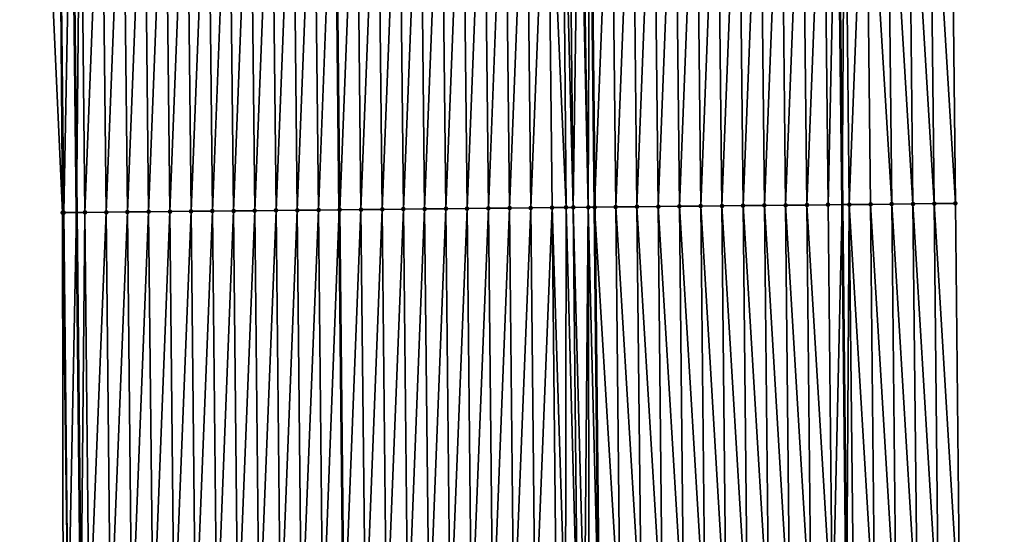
# Model space of a CAD drawing. Header units: feet. Extents: x 2007189 to 2022806, y 818621 to 837694.
# Tile 458 of 656: x 2011339 to 2011385, y 830252 to 830276. Entities that reach past the tile are written whole.
import ezdxf

# ---------------------------------------------------------------- set-up
doc = ezdxf.new("R2010")
doc.units = ezdxf.units.FT
doc.header["$MEASUREMENT"] = 0
for name, color, linetype, lineweight in [('EP_Travel Lane', 172, 'Continuous', 53), ('Road Shots', 141, 'Continuous', 100), ('Road X-Section', 40, 'Continuous', 13), ('STRIPING', 60, 'Continuous', 53)]:
    doc.layers.add(name, color=color, linetype=linetype, lineweight=lineweight)
doc.layers.add('I-77-MM17-21_SB-Surface-Border', color=7, linetype='Continuous')
doc.layers.add('I-77-MM17-21_SB-Surface-TIN', color=7, linetype='Continuous')

msp = doc.modelspace()

# ---------------------------------------------------------------- linework, layer by layer
at = {"layer": 'EP_Travel Lane'}
for points in [[(2011376.286244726, 830407.2611380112, 325.4877059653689), (2011376.50957257, 830387.2626822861, 325.3778508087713), (2011376.732900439, 830367.2642242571, 325.2683827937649), (2011376.956227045, 830347.2658793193, 325.1404203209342), (2011377.179553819, 830327.2675193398, 325.0149177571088), (2011377.402881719, 830307.2690585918, 324.9058943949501), (2011377.626206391, 830287.270886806, 324.7496155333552), (2011377.848202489, 830267.2633282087, 324.643390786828), (2011378.063603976, 830247.2648825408, 324.5170936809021), (2011378.27900495, 830227.2664844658, 324.3826531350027), (2011378.494408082, 830207.2678860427, 324.2824937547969), (2011378.709811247, 830187.269284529, 324.1828522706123), (2011378.925213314, 830167.2707849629, 324.0657776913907), (2011379.140614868, 830147.2723330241, 323.9405536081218), (2011379.356016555, 830127.2738687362, 323.817464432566), (2011379.571418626, 830107.2753688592, 323.7004320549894), (2011379.786820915, 830087.2768486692, 323.5868863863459), (2011380.005694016, 830067.2992518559, 323.4600912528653), (2011380.241656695, 830047.3009899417, 323.3412285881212), (2011380.477620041, 830027.3026715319, 323.2306781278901)], [(2011340.227529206, 830406.8676000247, 325.2224707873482), (2011340.450823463, 830386.8691513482, 325.1114303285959), (2011340.674118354, 830366.8706457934, 325.0096742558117), (2011340.897411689, 830346.8722796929, 324.8851127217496), (2011341.120705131, 830326.8739039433, 324.7621290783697), (2011341.343999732, 830306.8754244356, 324.6561135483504), (2011341.567292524, 830286.8771069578, 324.5236002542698), (2011341.78902389, 830266.8934362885, 324.3951803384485), (2011342.004806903, 830246.8950645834, 324.256901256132), (2011342.22059066, 830226.8966239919, 324.1304092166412), (2011342.436376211, 830206.8980170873, 324.0323746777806), (2011342.652159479, 830186.8996218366, 323.8981422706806), (2011342.867944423, 830166.9010711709, 323.7904847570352), (2011343.083727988, 830146.9026483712, 323.6609483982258), (2011343.299511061, 830126.9042711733, 323.5235737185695), (2011343.515294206, 830106.9058872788, 323.3873981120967), (2011343.73107931, 830086.9073217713, 323.2822802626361), (2011343.951006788, 830066.8759499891, 323.1487071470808), (2011344.186968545, 830046.8779336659, 322.9936721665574), (2011344.42293212, 830026.8797631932, 322.8613588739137)]]:
    msp.add_polyline3d(points, dxfattribs=at)
at = {"layer": 'I-77-MM17-21_SB-Surface-Border', "color": 3, "linetype": 'Continuous', "lineweight": -3}
for points in [[(2011381.657866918, 830407.3211415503, 325.3017839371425), (2011381.877026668, 830387.3226076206, 325.1972433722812), (2011382.096185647, 830367.3241439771, 325.0812231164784), (2011382.31534419, 830347.325720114, 324.9586972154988), (2011382.534502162, 830327.3273483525, 324.8276510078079), (2011382.753661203, 830307.3288790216, 324.7125607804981), (2011382.972818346, 830287.3305828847, 324.5691473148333), (2011383.189700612, 830267.3194933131, 324.4453421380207), (2011383.395649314, 830247.3208720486, 324.3324328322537), (2011383.601598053, 830227.3222472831, 324.2201226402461), (2011383.807547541, 830207.3235497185, 324.1202689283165), (2011383.013551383, 830187.3144252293, 324.0425291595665), (2011384.219444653, 830167.3263356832, 323.8895598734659), (2011384.425393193, 830147.3277301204, 323.7739639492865), (2011384.631340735, 830127.3292215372, 323.641804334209), (2011384.837288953, 830107.3306473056, 323.5208322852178), (2011385.043238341, 830087.3319594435, 323.4193183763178), (2011385.254342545, 830067.3622959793, 323.2959743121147), (2011385.490305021, 830047.3641058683, 323.1665361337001), (2011384.726341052, 830027.3537825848, 323.0864021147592)], [(2011342.745049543, 830026.8602885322, 322.8137895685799), (2011342.829356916, 830046.8621758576, 322.955245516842), (2011341.80289717, 830066.8510461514, 323.0835925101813), (2011340.855866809, 830086.878219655, 323.1954967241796), (2011340.971815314, 830106.8801339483, 323.3121554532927), (2011340.88171645, 830126.8798059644, 323.4493887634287), (2011340.644631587, 830146.8779885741, 323.5825275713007), (2011339.649613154, 830166.8685183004, 323.6895490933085), (2011342.493276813, 830186.8980101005, 323.8939574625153), (2011339.118308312, 830206.8645138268, 323.9183118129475), (2011341.428929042, 830226.8886219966, 324.1046343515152), (2011341.160892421, 830246.8865378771, 324.2288343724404), (2011341.137888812, 830266.8868492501, 324.3749155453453), (2011340.217499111, 830286.8625787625, 324.4804474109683), (2011340.966799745, 830306.8713617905, 324.6445022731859), (2011339.727946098, 830326.858930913, 324.7147221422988), (2011339.344733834, 830346.8555821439, 324.8331276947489), (2011339.338541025, 830366.856292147, 324.9634541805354), (2011340.026566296, 830386.8645802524, 325.0986353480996), (2011340.0108394, 830406.8652652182, 325.215954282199)]]:
    msp.add_polyline3d(points, dxfattribs=at)
at = {"layer": 'I-77-MM17-21_SB-Surface-TIN', "color": 128, "linetype": 'Continuous', "lineweight": -3}
for points in [[(2011342.191872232, 830266.8975120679, 324.4076376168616), (2011342.97521922, 830286.8923316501, 324.5570360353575), (2011341.975277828, 830286.8815044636, 324.535621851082)], [(2011342.191872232, 830266.8975120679, 324.4076376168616), (2011343.191820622, 830266.9076726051, 324.431090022), (2011342.97521922, 830286.8923316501, 324.5570360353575)], [(2011343.191820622, 830266.9076726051, 324.431090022), (2011343.97516015, 830286.9032011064, 324.5715376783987), (2011342.97521922, 830286.8923316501, 324.5570360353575)], [(2011343.191820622, 830266.9076726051, 324.431090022), (2011344.191768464, 830266.9178863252, 324.4454424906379), (2011343.97516015, 830286.9032011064, 324.5715376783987)], [(2011344.191768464, 830266.9178863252, 324.4454424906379), (2011344.975100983, 830286.9140794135, 324.5845918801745), (2011343.97516015, 830286.9032011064, 324.5715376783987)], [(2011344.191768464, 830266.9178863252, 324.4454424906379), (2011345.191716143, 830266.9281158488, 324.4570908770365), (2011344.975100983, 830286.9140794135, 324.5845918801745)], [(2011345.191716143, 830266.9281158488, 324.4570908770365), (2011345.975041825, 830286.9249568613, 324.5977866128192), (2011344.975100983, 830286.9140794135, 324.5845918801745)], [(2011345.191716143, 830266.9281158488, 324.4570908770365), (2011346.191663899, 830266.9383380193, 324.4699974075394), (2011345.975041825, 830286.9249568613, 324.5977866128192)], [(2011346.191663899, 830266.9383380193, 324.4699974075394), (2011346.974982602, 830286.9358402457, 324.6100104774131), (2011345.975041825, 830286.9249568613, 324.5977866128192)], [(2011346.191663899, 830266.9383380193, 324.4699974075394), (2011347.19161168, 830266.9485577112, 324.4833280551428), (2011346.974982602, 830286.9358402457, 324.6100104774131)], [(2011347.19161168, 830266.9485577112, 324.4833280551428), (2011347.974923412, 830286.9467206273, 324.622725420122), (2011346.974982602, 830286.9358402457, 324.6100104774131)], [(2011347.19161168, 830266.9485577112, 324.4833280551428), (2011348.191559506, 830266.9587729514, 324.4974204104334), (2011347.974923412, 830286.9467206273, 324.622725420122)], [(2011348.191559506, 830266.9587729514, 324.4974204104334), (2011348.974864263, 830286.957597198, 324.6360635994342), (2011347.974923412, 830286.9467206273, 324.622725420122)], [(2011348.191559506, 830266.9587729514, 324.4974204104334), (2011349.19150741, 830266.9689806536, 324.5128025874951), (2011348.974864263, 830286.957597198, 324.6360635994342)], [(2011349.19150741, 830266.9689806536, 324.5128025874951), (2011349.974805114, 830286.9684738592, 324.6493869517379), (2011348.974864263, 830286.957597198, 324.6360635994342)], [(2011349.19150741, 830266.9689806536, 324.5128025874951), (2011350.191455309, 830266.9791888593, 324.528098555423), (2011349.974805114, 830286.9684738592, 324.6493869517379)], [(2011350.191455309, 830266.9791888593, 324.528098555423), (2011350.974746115, 830286.9793368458, 324.6649465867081), (2011349.974805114, 830286.9684738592, 324.6493869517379)], [(2011350.191455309, 830266.9791888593, 324.528098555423), (2011351.191403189, 830266.9893989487, 324.543072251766), (2011350.974746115, 830286.9793368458, 324.6649465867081)], [(2011351.191403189, 830266.9893989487, 324.543072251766), (2011351.974687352, 830286.990178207, 324.6840427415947), (2011350.974746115, 830286.9793368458, 324.6649465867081)], [(2011351.191403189, 830266.9893989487, 324.543072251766), (2011352.191351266, 830266.9995897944, 324.5613386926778), (2011351.974687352, 830286.990178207, 324.6840427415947)], [(2011352.191351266, 830266.9995897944, 324.5613386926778), (2011352.974628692, 830287.0010102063, 324.7046698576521), (2011351.974687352, 830286.990178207, 324.6840427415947)], [(2011352.191351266, 830266.9995897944, 324.5613386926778), (2011353.191299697, 830267.0097463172, 324.5854780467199), (2011352.974628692, 830287.0010102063, 324.7046698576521)], [(2011353.191299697, 830267.0097463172, 324.5854780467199), (2011353.953794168, 830287.0116218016, 324.724107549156), (2011352.974628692, 830287.0010102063, 324.7046698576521)], [(2011353.191299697, 830267.0097463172, 324.5854780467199), (2011354.166955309, 830267.0196522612, 324.6096870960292), (2011353.953794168, 830287.0116218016, 324.724107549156)], [(2011353.97456998, 830287.0118469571, 324.724519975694), (2011353.953794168, 830287.0116218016, 324.724107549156), (2011354.166955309, 830267.0196522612, 324.6096870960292)], [(2011354.191248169, 830267.0198989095, 324.6102898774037), (2011354.974511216, 830287.0226884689, 324.7435914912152), (2011353.97456998, 830287.0118469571, 324.724519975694)], [(2011354.191248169, 830267.0198989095, 324.6102898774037), (2011353.97456998, 830287.0118469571, 324.724519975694), (2011354.166955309, 830267.0196522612, 324.6096870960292)], [(2011354.191248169, 830267.0198989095, 324.6102898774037), (2011355.191196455, 830267.0300694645, 324.6320282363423), (2011354.974511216, 830287.0226884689, 324.7435914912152)], [(2011355.191196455, 830267.0300694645, 324.6320282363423), (2011355.974452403, 830287.0335344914, 324.7619253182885), (2011354.974511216, 830287.0226884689, 324.7435914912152)], [(2011355.191196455, 830267.0300694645, 324.6320282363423), (2011356.191144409, 830267.0402724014, 324.6482257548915), (2011355.974452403, 830287.0335344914, 324.7619253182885)], [(2011356.191144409, 830267.0402724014, 324.6482257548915), (2011356.97439355, 830287.0443840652, 324.7796784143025), (2011355.974452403, 830287.0335344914, 324.7619253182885)], [(2011356.191144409, 830267.0402724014, 324.6482257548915), (2011357.191092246, 830267.050486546, 324.6625055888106), (2011356.97439355, 830287.0443840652, 324.7796784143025)], [(2011357.191092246, 830267.050486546, 324.6625055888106), (2011357.974334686, 830287.0552347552, 324.7972489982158), (2011356.97439355, 830287.0443840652, 324.7796784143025)], [(2011357.191092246, 830267.050486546, 324.6625055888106), (2011358.191040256, 830267.0606840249, 324.6796370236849), (2011357.974334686, 830287.0552347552, 324.7972489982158)], [(2011358.191040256, 830267.0606840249, 324.6796370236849), (2011358.974275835, 830287.0660841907, 324.815024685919), (2011357.974334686, 830287.0552347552, 324.7972489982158)], [(2011358.191040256, 830267.0606840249, 324.6796370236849), (2011359.190988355, 830267.0708727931, 324.6982589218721), (2011358.974275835, 830287.0660841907, 324.815024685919)], [(2011359.190988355, 830267.0708727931, 324.6982589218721), (2011359.974216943, 830287.0769373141, 324.8321973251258), (2011358.974275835, 830287.0660841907, 324.815024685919)], [(2011359.190988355, 830267.0708727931, 324.6982589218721), (2011360.190936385, 830267.0810682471, 324.7157368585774), (2011359.974216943, 830287.0769373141, 324.8321973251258)], [(2011360.190936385, 830267.0810682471, 324.7157368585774), (2011360.974157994, 830287.0877957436, 324.8485021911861), (2011359.974216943, 830287.0769373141, 324.8321973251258)], [(2011360.190936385, 830267.0810682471, 324.7157368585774), (2011361.190884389, 830267.0912662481, 324.7327789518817), (2011360.974157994, 830287.0877957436, 324.8485021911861)], [(2011361.190884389, 830267.0912662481, 324.7327789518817), (2011361.97409909, 830287.0986500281, 324.865484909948), (2011360.974157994, 830287.0877957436, 324.8485021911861)], [(2011361.190884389, 830267.0912662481, 324.7327789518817), (2011362.190832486, 830267.1014552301, 324.7513642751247), (2011361.97409909, 830287.0986500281, 324.865484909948)], [(2011362.190832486, 830267.1014552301, 324.7513642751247), (2011362.974040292, 830287.1094945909, 324.8840575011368), (2011361.97409909, 830287.0986500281, 324.865484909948)], [(2011362.190832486, 830267.1014552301, 324.7513642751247), (2011363.190780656, 830267.1116370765, 324.7711705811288), (2011362.974040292, 830287.1094945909, 324.8840575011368)], [(2011363.190780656, 830267.1116370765, 324.7711705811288), (2011363.973981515, 830287.1203372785, 324.9029367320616), (2011362.974040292, 830287.1094945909, 324.8840575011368)], [(2011363.190780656, 830267.1116370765, 324.7711705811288), (2011364.19072885, 830267.1218166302, 324.7913691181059), (2011363.973981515, 830287.1203372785, 324.9029367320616)], [(2011364.854752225, 830267.1285883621, 324.8027427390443), (2011364.684916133, 830287.1280616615, 324.9138269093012), (2011363.973981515, 830287.1203372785, 324.9029367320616)], [(2011364.19072885, 830267.1218166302, 324.7913691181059), (2011364.854752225, 830267.1285883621, 324.8027427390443), (2011363.973981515, 830287.1203372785, 324.9029367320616)], [(2011365.190676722, 830267.1320274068, 324.8062252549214), (2011364.973922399, 830287.1312109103, 324.9167554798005), (2011364.684916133, 830287.1280616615, 324.9138269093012)], [(2011364.854752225, 830267.1285883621, 324.8027427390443), (2011365.190676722, 830267.1320274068, 324.8062252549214), (2011364.684916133, 830287.1280616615, 324.9138269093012)], [(2011365.190676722, 830267.1320274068, 324.8062252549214), (2011365.469250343, 830287.1366247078, 324.9191097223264), (2011364.973922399, 830287.1312109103, 324.9167554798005)], [(2011365.190676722, 830267.1320274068, 324.8062252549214), (2011365.892507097, 830267.1392389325, 324.8089671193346), (2011365.469250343, 830287.1366247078, 324.9191097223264)], [(2011365.892507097, 830267.1392389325, 324.8089671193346), (2011365.571339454, 830287.1377432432, 324.9191485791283), (2011365.469250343, 830287.1366247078, 324.9191097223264)], [(2011365.892507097, 830267.1392389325, 324.8089671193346), (2011365.973854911, 830287.1421611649, 324.918030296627), (2011365.571339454, 830287.1377432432, 324.9191485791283)], [(2011365.892507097, 830267.1392389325, 324.8089671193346), (2011366.190616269, 830267.1423132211, 324.8082285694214), (2011365.973854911, 830287.1421611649, 324.918030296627)], [(2011366.973801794, 830287.1531747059, 324.9089825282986), (2011365.973854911, 830287.1421611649, 324.918030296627), (2011366.190616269, 830267.1423132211, 324.8082285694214)], [(2011367.190570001, 830267.152688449, 324.7949591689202), (2011366.973801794, 830287.1531747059, 324.9089825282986), (2011366.190616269, 830267.1423132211, 324.8082285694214)], [(2011367.190570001, 830267.152688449, 324.7949591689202), (2011367.973740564, 830287.164241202, 324.8912612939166), (2011366.973801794, 830287.1531747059, 324.9089825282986)], [(2011367.190570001, 830267.152688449, 324.7949591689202), (2011368.190516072, 830267.1630741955, 324.7798767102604), (2011367.973740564, 830287.164241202, 324.8912612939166)], [(2011368.190516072, 830267.1630741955, 324.7798767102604), (2011368.973679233, 830287.1753169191, 324.8720320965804), (2011367.973740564, 830287.164241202, 324.8912612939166)], [(2011368.190516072, 830267.1630741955, 324.7798767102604), (2011369.190461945, 830267.1734790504, 324.7615246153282), (2011368.973679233, 830287.1753169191, 324.8720320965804)], [(2011369.190461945, 830267.1734790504, 324.7615246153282), (2011369.973618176, 830287.1863677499, 324.8568726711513), (2011368.973679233, 830287.1753169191, 324.8720320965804)], [(2011369.190461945, 830267.1734790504, 324.7615246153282), (2011370.190408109, 830267.1838557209, 324.7479950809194), (2011369.973618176, 830287.1863677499, 324.8568726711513)], [(2011370.190408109, 830267.1838557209, 324.7479950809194), (2011370.97355726, 830287.1974055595, 324.8438426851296), (2011369.973618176, 830287.1863677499, 324.8568726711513)], [(2011370.190408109, 830267.1838557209, 324.7479950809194), (2011371.190354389, 830267.1942212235, 324.7363764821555), (2011370.97355726, 830287.1974055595, 324.8438426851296)], [(2011371.190354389, 830267.1942212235, 324.7363764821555), (2011371.973496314, 830287.2084461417, 324.8303592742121), (2011370.97355726, 830287.1974055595, 324.8438426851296)], [(2011371.190354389, 830267.1942212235, 324.7363764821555), (2011372.19030067, 830267.2045865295, 324.724791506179), (2011371.973496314, 830287.2084461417, 324.8303592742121)], [(2011372.19030067, 830267.2045865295, 324.724791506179), (2011372.973435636, 830287.2194623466, 324.820862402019), (2011371.973496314, 830287.2084461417, 324.8303592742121)], [(2011372.19030067, 830267.2045865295, 324.724791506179), (2011373.190246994, 830267.2149475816, 324.7139343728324), (2011372.973435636, 830287.2194623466, 324.820862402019)], [(2011373.190246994, 830267.2149475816, 324.7139343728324), (2011373.97337501, 830287.2304737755, 324.8121465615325), (2011372.973435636, 830287.2194623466, 324.820862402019)], [(2011373.190246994, 830267.2149475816, 324.7139343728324), (2011374.190193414, 830267.2252994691, 324.7046454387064), (2011373.97337501, 830287.2304737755, 324.8121465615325)], [(2011374.190193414, 830267.2252994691, 324.7046454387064), (2011374.973314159, 830287.241505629, 324.8000905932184), (2011373.97337501, 830287.2304737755, 324.8121465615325)], [(2011374.190193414, 830267.2252994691, 324.7046454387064), (2011375.190139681, 830267.2356661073, 324.6928324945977), (2011374.973314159, 830287.241505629, 324.8000905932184)], [(2011375.190139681, 830267.2356661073, 324.6928324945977), (2011375.973253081, 830287.2525583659, 324.7846194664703), (2011374.973314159, 830287.241505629, 324.8000905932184)], [(2011375.190139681, 830267.2356661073, 324.6928324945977), (2011376.190085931, 830267.246034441, 324.680729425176), (2011375.973253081, 830287.2525583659, 324.7846194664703)], [(2011376.190085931, 830267.246034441, 324.680729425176), (2011376.973191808, 830287.2636288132, 324.766252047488), (2011375.973253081, 830287.2525583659, 324.7846194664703)], [(2011376.190085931, 830267.246034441, 324.680729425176), (2011377.190031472, 830267.2564716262, 324.6568454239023), (2011376.973191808, 830287.2636288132, 324.766252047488)], [(2011377.190031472, 830267.2564716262, 324.6568454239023), (2011377.626206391, 830287.270886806, 324.7496155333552), (2011376.973191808, 830287.2636288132, 324.766252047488)], [(2011377.190031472, 830267.2564716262, 324.6568454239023), (2011377.848202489, 830267.2633282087, 324.643390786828), (2011377.626206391, 830287.270886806, 324.7496155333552)], [(2011377.973130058, 830287.2747427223, 324.7407771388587), (2011377.626206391, 830287.270886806, 324.7496155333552), (2011377.848202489, 830267.2633282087, 324.643390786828)], [(2011378.18997722, 830267.2668886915, 324.6364040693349), (2011377.973130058, 830287.2747427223, 324.7407771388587), (2011377.848202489, 830267.2633282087, 324.643390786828)], [(2011378.18997722, 830267.2668886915, 324.6364040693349), (2011378.973068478, 830287.2858411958, 324.7178265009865), (2011377.973130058, 830287.2747427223, 324.7407771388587)], [(2011378.18997722, 830267.2668886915, 324.6364040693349), (2011379.189922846, 830267.2773175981, 324.613936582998), (2011378.973068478, 830287.2858411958, 324.7178265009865)], [(2011380.189867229, 830267.2878672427, 324.5708099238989), (2011379.973005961, 830287.2970251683, 324.6808937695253), (2011378.973068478, 830287.2858411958, 324.7178265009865)], [(2011379.189922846, 830267.2773175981, 324.613936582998), (2011380.189867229, 830267.2878672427, 324.5708099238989), (2011378.973068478, 830287.2858411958, 324.7178265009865)], [(2011381.189811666, 830267.2984116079, 324.5285866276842), (2011380.972943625, 830287.3081926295, 324.6466612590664), (2011379.973005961, 830287.2970251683, 324.6808937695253)], [(2011380.189867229, 830267.2878672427, 324.5708099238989), (2011381.189811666, 830267.2984116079, 324.5285866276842), (2011379.973005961, 830287.2970251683, 324.6808937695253)], [(2011382.189756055, 830267.3089606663, 324.4855603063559), (2011381.972880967, 830287.3193894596, 324.6076258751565), (2011380.972943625, 830287.3081926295, 324.6466612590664)], [(2011381.189811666, 830267.2984116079, 324.5285866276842), (2011382.189756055, 830267.3089606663, 324.4855603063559), (2011380.972943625, 830287.3081926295, 324.6466612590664)], [(2011383.189700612, 830267.3194933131, 324.4453421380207), (2011382.972818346, 830287.3305828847, 324.5691473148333), (2011381.972880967, 830287.3193894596, 324.6076258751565)], [(2011382.189756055, 830267.3089606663, 324.4855603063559), (2011383.189700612, 830267.3194933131, 324.4453421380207), (2011381.972880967, 830287.3193894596, 324.6076258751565)], [(2011341.137888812, 830266.8868492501, 324.3749155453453), (2011340.975335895, 830286.8707265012, 324.5061578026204), (2011340.217499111, 830286.8625787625, 324.4804474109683)], [(2011341.191923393, 830266.8873951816, 324.3767162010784), (2011341.567292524, 830286.8771069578, 324.5236002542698), (2011340.975335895, 830286.8707265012, 324.5061578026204)], [(2011341.191923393, 830266.8873951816, 324.3767162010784), (2011340.975335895, 830286.8707265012, 324.5061578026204), (2011341.137888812, 830266.8868492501, 324.3749155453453)], [(2011341.191923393, 830266.8873951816, 324.3767162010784), (2011341.78902389, 830266.8934362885, 324.3951803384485), (2011341.567292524, 830286.8771069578, 324.5236002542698)], [(2011341.975277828, 830286.8815044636, 324.535621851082), (2011341.567292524, 830286.8771069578, 324.5236002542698), (2011341.78902389, 830266.8934362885, 324.3951803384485)], [(2011342.191872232, 830266.8975120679, 324.4076376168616), (2011341.975277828, 830286.8815044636, 324.535621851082), (2011341.78902389, 830266.8934362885, 324.3951803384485)], [(2011347.397558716, 830246.9500981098, 324.342757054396), (2011348.191559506, 830266.9587729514, 324.4974204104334), (2011347.19161168, 830266.9485577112, 324.4833280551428)], [(2011347.397558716, 830246.9500981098, 324.342757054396), (2011348.397506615, 830246.9603063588, 324.358045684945), (2011348.191559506, 830266.9587729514, 324.4974204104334)], [(2011348.397506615, 830246.9603063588, 324.358045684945), (2011349.19150741, 830266.9689806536, 324.5128025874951), (2011348.191559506, 830266.9587729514, 324.4974204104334)], [(2011348.397506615, 830246.9603063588, 324.358045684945), (2011349.397454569, 830246.9705092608, 324.3742491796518), (2011349.19150741, 830266.9689806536, 324.5128025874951)], [(2011349.397454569, 830246.9705092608, 324.3742491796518), (2011350.191455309, 830266.9791888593, 324.528098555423), (2011349.19150741, 830266.9689806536, 324.5128025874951)], [(2011349.397454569, 830246.9705092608, 324.3742491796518), (2011350.397402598, 830246.9807047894, 324.3917143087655), (2011350.191455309, 830266.9791888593, 324.528098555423)], [(2011350.397402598, 830246.9807047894, 324.3917143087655), (2011351.191403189, 830266.9893989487, 324.543072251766), (2011350.191455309, 830266.9791888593, 324.528098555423)], [(2011350.397402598, 830246.9807047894, 324.3917143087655), (2011351.397350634, 830246.990899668, 324.4092906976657), (2011351.191403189, 830266.9893989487, 324.543072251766)], [(2011351.397350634, 830246.990899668, 324.4092906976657), (2011352.191351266, 830266.9995897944, 324.5613386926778), (2011351.191403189, 830266.9893989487, 324.543072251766)], [(2011351.397350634, 830246.990899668, 324.4092906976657), (2011352.397298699, 830247.0010917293, 324.4273491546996), (2011352.191351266, 830266.9995897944, 324.5613386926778)], [(2011352.397298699, 830247.0010917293, 324.4273491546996), (2011353.191299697, 830267.0097463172, 324.5854780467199), (2011352.191351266, 830266.9995897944, 324.5613386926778)], [(2011352.397298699, 830247.0010917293, 324.4273491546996), (2011353.397246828, 830247.0112776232, 324.4464628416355), (2011353.191299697, 830267.0097463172, 324.5854780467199)], [(2011353.397246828, 830247.0112776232, 324.4464628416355), (2011354.166955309, 830267.0196522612, 324.6096870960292), (2011353.191299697, 830267.0097463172, 324.5854780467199)], [(2011353.397246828, 830247.0112776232, 324.4464628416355), (2011354.375497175, 830247.0212360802, 324.4662591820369), (2011354.166955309, 830267.0196522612, 324.6096870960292)], [(2011354.191248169, 830267.0198989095, 324.6102898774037), (2011354.166955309, 830267.0196522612, 324.6096870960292), (2011354.375497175, 830247.0212360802, 324.4662591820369)], [(2011354.397195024, 830247.0214569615, 324.466698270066), (2011355.191196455, 830267.0300694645, 324.6320282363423), (2011354.191248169, 830267.0198989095, 324.6102898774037)], [(2011354.397195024, 830247.0214569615, 324.466698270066), (2011354.191248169, 830267.0198989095, 324.6102898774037), (2011354.375497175, 830247.0212360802, 324.4662591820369)], [(2011354.397195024, 830247.0214569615, 324.466698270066), (2011355.397143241, 830247.0316343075, 324.4872746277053), (2011355.191196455, 830267.0300694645, 324.6320282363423)], [(2011355.397143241, 830247.0316343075, 324.4872746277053), (2011356.191144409, 830267.0402724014, 324.6482257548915), (2011355.191196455, 830267.0300694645, 324.6320282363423)], [(2011355.397143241, 830247.0316343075, 324.4872746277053), (2011356.39709133, 830247.0418240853, 324.5057237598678), (2011356.191144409, 830267.0402724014, 324.6482257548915)], [(2011356.39709133, 830247.0418240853, 324.5057237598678), (2011357.191092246, 830267.050486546, 324.6625055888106), (2011356.191144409, 830267.0402724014, 324.6482257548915)], [(2011356.39709133, 830247.0418240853, 324.5057237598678), (2011357.397039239, 830247.0520312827, 324.5211923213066), (2011357.191092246, 830267.050486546, 324.6625055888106)], [(2011357.397039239, 830247.0520312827, 324.5211923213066), (2011358.191040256, 830267.0606840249, 324.6796370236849), (2011357.191092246, 830267.050486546, 324.6625055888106)], [(2011357.397039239, 830247.0520312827, 324.5211923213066), (2011358.39698721, 830247.0622325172, 324.5376811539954), (2011358.191040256, 830267.0606840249, 324.6796370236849)], [(2011358.39698721, 830247.0622325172, 324.5376811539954), (2011359.190988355, 830267.0708727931, 324.6982589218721), (2011358.191040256, 830267.0606840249, 324.6796370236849)], [(2011358.39698721, 830247.0622325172, 324.5376811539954), (2011359.396935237, 830247.0724282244, 324.5551157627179), (2011359.190988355, 830267.0708727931, 324.6982589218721)], [(2011359.396935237, 830247.0724282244, 324.5551157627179), (2011360.190936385, 830267.0810682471, 324.7157368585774), (2011359.190988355, 830267.0708727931, 324.6982589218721)], [(2011359.396935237, 830247.0724282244, 324.5551157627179), (2011360.396883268, 830247.0826236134, 324.5726047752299), (2011360.190936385, 830267.0810682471, 324.7157368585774)], [(2011360.396883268, 830247.0826236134, 324.5726047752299), (2011361.190884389, 830267.0912662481, 324.7327789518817), (2011360.190936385, 830267.0810682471, 324.7157368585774)], [(2011360.396883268, 830247.0826236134, 324.5726047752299), (2011361.396831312, 830247.0928177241, 324.5903125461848), (2011361.190884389, 830267.0912662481, 324.7327789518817)], [(2011361.396831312, 830247.0928177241, 324.5903125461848), (2011362.190832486, 830267.1014552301, 324.7513642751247), (2011361.190884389, 830267.0912662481, 324.7327789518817)], [(2011361.396831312, 830247.0928177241, 324.5903125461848), (2011362.39677942, 830247.1030056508, 324.6090784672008), (2011362.190832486, 830267.1014552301, 324.7513642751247)], [(2011362.39677942, 830247.1030056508, 324.6090784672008), (2011363.190780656, 830267.1116370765, 324.7711705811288), (2011362.190832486, 830267.1014552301, 324.7513642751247)], [(2011362.39677942, 830247.1030056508, 324.6090784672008), (2011363.396727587, 830247.1131878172, 324.6288299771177), (2011363.190780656, 830267.1116370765, 324.7711705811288)], [(2011363.396727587, 830247.1131878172, 324.6288299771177), (2011364.19072885, 830267.1218166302, 324.7913691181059), (2011363.190780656, 830267.1116370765, 324.7711705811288)], [(2011363.396727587, 830247.1131878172, 324.6288299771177), (2011364.396675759, 830247.1233694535, 324.6486721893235), (2011364.19072885, 830267.1218166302, 324.7913691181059)], [(2011364.826901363, 830247.1277556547, 324.6562557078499), (2011364.854752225, 830267.1285883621, 324.8027427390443), (2011364.19072885, 830267.1218166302, 324.7913691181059)], [(2011364.396675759, 830247.1233694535, 324.6486721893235), (2011364.826901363, 830247.1277556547, 324.6562557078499), (2011364.19072885, 830267.1218166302, 324.7913691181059)], [(2011364.826901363, 830247.1277556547, 324.6562557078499), (2011365.396623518, 830247.1335913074, 324.6616328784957), (2011364.854752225, 830267.1285883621, 324.8027427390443)], [(2011365.396623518, 830247.1335913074, 324.6616328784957), (2011365.190676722, 830267.1320274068, 324.8062252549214), (2011364.854752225, 830267.1285883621, 324.8027427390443)], [(2011365.712188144, 830247.1368347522, 324.6627083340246), (2011365.892507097, 830267.1392389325, 324.8089671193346), (2011365.190676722, 830267.1320274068, 324.8062252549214)], [(2011365.396623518, 830247.1335913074, 324.6616328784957), (2011365.712188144, 830247.1368347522, 324.6627083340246), (2011365.190676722, 830267.1320274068, 324.8062252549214)], [(2011365.712188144, 830247.1368347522, 324.6627083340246), (2011365.932081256, 830247.1390982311, 324.6628815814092), (2011365.892507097, 830267.1392389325, 324.8089671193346)], [(2011365.892507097, 830267.1392389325, 324.8089671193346), (2011366.396562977, 830247.1438855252, 324.6621982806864), (2011366.190616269, 830267.1423132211, 324.8082285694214)], [(2011365.932081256, 830247.1390982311, 324.6628815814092), (2011366.396562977, 830247.1438855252, 324.6621982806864), (2011365.892507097, 830267.1392389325, 324.8089671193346)], [(2011367.396517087, 830247.1542241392, 324.6551938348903), (2011367.190570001, 830267.152688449, 324.7949591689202), (2011366.190616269, 830267.1423132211, 324.8082285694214)], [(2011367.396517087, 830247.1542241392, 324.6551938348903), (2011366.190616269, 830267.1423132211, 324.8082285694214), (2011366.396562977, 830247.1438855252, 324.6621982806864)], [(2011368.396463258, 830247.1646001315, 324.6417803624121), (2011368.190516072, 830267.1630741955, 324.7798767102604), (2011367.190570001, 830267.152688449, 324.7949591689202)], [(2011367.396517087, 830247.1542241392, 324.6551938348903), (2011368.396463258, 830247.1646001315, 324.6417803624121), (2011367.190570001, 830267.152688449, 324.7949591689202)], [(2011369.396409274, 830247.17499112, 324.625800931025), (2011369.190461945, 830267.1734790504, 324.7615246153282), (2011368.190516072, 830267.1630741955, 324.7798767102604)], [(2011368.396463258, 830247.1646001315, 324.6417803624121), (2011369.396409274, 830247.17499112, 324.625800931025), (2011368.190516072, 830267.1630741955, 324.7798767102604)], [(2011370.39635544, 830247.1853676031, 324.61230346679), (2011370.190408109, 830267.1838557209, 324.7479950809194), (2011369.190461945, 830267.1734790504, 324.7615246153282)], [(2011369.396409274, 830247.17499112, 324.625800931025), (2011370.39635544, 830247.1853676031, 324.61230346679), (2011369.190461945, 830267.1734790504, 324.7615246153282)], [(2011371.396301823, 830247.1957230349, 324.6024080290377), (2011371.190354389, 830267.1942212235, 324.7363764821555), (2011370.190408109, 830267.1838557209, 324.7479950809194)], [(2011370.39635544, 830247.1853676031, 324.61230346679), (2011371.396301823, 830247.1957230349, 324.6024080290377), (2011370.190408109, 830267.1838557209, 324.7479950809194)], [(2011372.396248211, 830247.2060779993, 324.5925925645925), (2011372.19030067, 830267.2045865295, 324.724791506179), (2011371.190354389, 830267.1942212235, 324.7363764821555)], [(2011371.396301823, 830247.1957230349, 324.6024080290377), (2011372.396248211, 830247.2060779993, 324.5925925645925), (2011371.190354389, 830267.1942212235, 324.7363764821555)], [(2011373.396194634, 830247.216429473, 324.5833743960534), (2011373.190246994, 830267.2149475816, 324.7139343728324), (2011372.19030067, 830267.2045865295, 324.724791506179)], [(2011372.396248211, 830247.2060779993, 324.5925925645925), (2011373.396194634, 830247.216429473, 324.5833743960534), (2011372.19030067, 830267.2045865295, 324.724791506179)], [(2011374.396141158, 830247.2267712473, 324.5758158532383), (2011374.190193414, 830267.2252994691, 324.7046454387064), (2011373.190246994, 830267.2149475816, 324.7139343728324)], [(2011373.396194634, 830247.216429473, 324.5833743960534), (2011374.396141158, 830247.2267712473, 324.5758158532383), (2011373.190246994, 830267.2149475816, 324.7139343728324)], [(2011375.396087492, 830247.237131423, 324.5651087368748), (2011375.190139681, 830267.2356661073, 324.6928324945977), (2011374.190193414, 830267.2252994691, 324.7046454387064)], [(2011374.396141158, 830247.2267712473, 324.5758158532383), (2011375.396087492, 830247.237131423, 324.5651087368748), (2011374.190193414, 830267.2252994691, 324.7046454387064)], [(2011376.396033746, 830247.2474993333, 324.5530781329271), (2011376.190085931, 830267.246034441, 324.680729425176), (2011375.190139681, 830267.2356661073, 324.6928324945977)], [(2011375.396087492, 830247.237131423, 324.5651087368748), (2011376.396033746, 830247.2474993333, 324.5530781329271), (2011375.190139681, 830267.2356661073, 324.6928324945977)], [(2011377.395979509, 830247.2579149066, 324.5328920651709), (2011377.190031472, 830267.2564716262, 324.6568454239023), (2011376.190085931, 830267.246034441, 324.680729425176)], [(2011376.396033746, 830247.2474993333, 324.5530781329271), (2011377.395979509, 830247.2579149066, 324.5328920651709), (2011376.190085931, 830267.246034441, 324.680729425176)], [(2011377.395979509, 830247.2579149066, 324.5328920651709), (2011377.848202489, 830267.2633282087, 324.643390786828), (2011377.190031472, 830267.2564716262, 324.6568454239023)], [(2011377.395979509, 830247.2579149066, 324.5328920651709), (2011378.063603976, 830247.2648825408, 324.5170936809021), (2011377.848202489, 830267.2633282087, 324.643390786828)], [(2011378.18997722, 830267.2668886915, 324.6364040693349), (2011377.848202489, 830267.2633282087, 324.643390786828), (2011378.063603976, 830247.2648825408, 324.5170936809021)], [(2011378.395925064, 830247.2683507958, 324.5092297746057), (2011378.18997722, 830267.2668886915, 324.6364040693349), (2011378.063603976, 830247.2648825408, 324.5170936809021)], [(2011379.395870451, 830247.278802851, 324.4828014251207), (2011379.189922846, 830267.2773175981, 324.613936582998), (2011378.18997722, 830267.2668886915, 324.6364040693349)], [(2011378.395925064, 830247.2683507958, 324.5092297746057), (2011379.395870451, 830247.278802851, 324.4828014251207), (2011378.18997722, 830267.2668886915, 324.6364040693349)], [(2011380.395815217, 830247.2893153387, 324.4460325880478), (2011380.189867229, 830267.2878672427, 324.5708099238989), (2011379.189922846, 830267.2773175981, 324.613936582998)], [(2011379.395870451, 830247.278802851, 324.4828014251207), (2011380.395815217, 830247.2893153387, 324.4460325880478), (2011379.189922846, 830267.2773175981, 324.613936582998)], [(2011381.39575996, 830247.299829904, 324.4089082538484), (2011381.189811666, 830267.2984116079, 324.5285866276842), (2011380.189867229, 830267.2878672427, 324.5708099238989)], [(2011380.395815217, 830247.2893153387, 324.4460325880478), (2011381.39575996, 830247.299829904, 324.4089082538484), (2011380.189867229, 830267.2878672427, 324.5708099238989)], [(2011382.395704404, 830247.3103735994, 324.3667995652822), (2011382.189756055, 830267.3089606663, 324.4855603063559), (2011381.189811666, 830267.2984116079, 324.5285866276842)], [(2011381.39575996, 830247.299829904, 324.4089082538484), (2011382.395704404, 830247.3103735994, 324.3667995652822), (2011381.189811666, 830267.2984116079, 324.5285866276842)], [(2011383.395649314, 830247.3208720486, 324.3324328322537), (2011383.189700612, 830267.3194933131, 324.4453421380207), (2011382.189756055, 830267.3089606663, 324.4855603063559)], [(2011382.395704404, 830247.3103735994, 324.3667995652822), (2011383.395649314, 830247.3208720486, 324.3324328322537), (2011382.189756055, 830267.3089606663, 324.4855603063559)], [(2011341.397870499, 830246.8889288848, 324.2372908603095), (2011341.191923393, 830266.8873951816, 324.3767162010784), (2011341.137888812, 830266.8868492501, 324.3749155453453)], [(2011341.397870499, 830246.8889288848, 324.2372908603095), (2011341.137888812, 830266.8868492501, 324.3749155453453), (2011341.160892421, 830246.8865378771, 324.2288343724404)], [(2011341.397870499, 830246.8889288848, 324.2372908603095), (2011341.78902389, 830266.8934362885, 324.3951803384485), (2011341.191923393, 830266.8873951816, 324.3767162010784)], [(2011341.397870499, 830246.8889288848, 324.2372908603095), (2011342.004806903, 830246.8950645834, 324.256901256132), (2011341.78902389, 830266.8934362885, 324.3951803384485)], [(2011342.191872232, 830266.8975120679, 324.4076376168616), (2011341.78902389, 830266.8934362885, 324.3951803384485), (2011342.004806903, 830246.8950645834, 324.256901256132)], [(2011342.397819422, 830246.8990376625, 324.2695996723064), (2011342.191872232, 830266.8975120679, 324.4076376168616), (2011342.004806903, 830246.8950645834, 324.256901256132)], [(2011342.397819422, 830246.8990376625, 324.2695996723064), (2011343.191820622, 830266.9076726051, 324.431090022), (2011342.191872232, 830266.8975120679, 324.4076376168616)], [(2011342.397819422, 830246.8990376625, 324.2695996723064), (2011343.39776767, 830246.909211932, 324.2907024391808), (2011343.191820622, 830266.9076726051, 324.431090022)], [(2011343.39776767, 830246.909211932, 324.2907024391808), (2011344.191768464, 830266.9178863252, 324.4454424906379), (2011343.191820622, 830266.9076726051, 324.431090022)], [(2011343.39776767, 830246.909211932, 324.2907024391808), (2011344.397715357, 830246.9194407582, 324.3024701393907), (2011344.191768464, 830266.9178863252, 324.4454424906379)], [(2011344.397715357, 830246.9194407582, 324.3024701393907), (2011345.191716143, 830266.9281158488, 324.4570908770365), (2011344.191768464, 830266.9178863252, 324.4454424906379)], [(2011344.397715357, 830246.9194407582, 324.3024701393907), (2011345.397663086, 830246.9296654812, 324.3149399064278), (2011345.191716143, 830266.9281158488, 324.4570908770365)], [(2011345.397663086, 830246.9296654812, 324.3149399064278), (2011346.191663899, 830266.9383380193, 324.4699974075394), (2011345.191716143, 830266.9281158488, 324.4570908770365)], [(2011345.397663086, 830246.9296654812, 324.3149399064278), (2011346.397610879, 830246.939883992, 324.3284726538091), (2011346.191663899, 830266.9383380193, 324.4699974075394)], [(2011346.397610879, 830246.939883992, 324.3284726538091), (2011347.19161168, 830266.9485577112, 324.4833280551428), (2011346.191663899, 830266.9383380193, 324.4699974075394)], [(2011346.397610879, 830246.939883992, 324.3284726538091), (2011347.397558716, 830246.9500981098, 324.342757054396), (2011347.19161168, 830266.9485577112, 324.4833280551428)]]:
    msp.add_3dface(points, dxfattribs=at)
at = {"layer": 'Road Shots', "lineweight": 100}
for p in [(2011348.191559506, 830266.9587729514, 324.4974204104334), (2011349.19150741, 830266.9689806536, 324.5128025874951), (2011350.191455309, 830266.9791888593, 324.528098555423), (2011351.191403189, 830266.9893989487, 324.543072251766), (2011352.191351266, 830266.9995897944, 324.5613386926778), (2011353.191299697, 830267.0097463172, 324.5854780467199), (2011354.191248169, 830267.0198989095, 324.6102898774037), (2011355.191196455, 830267.0300694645, 324.6320282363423), (2011356.191144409, 830267.0402724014, 324.6482257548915), (2011357.191092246, 830267.050486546, 324.6625055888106), (2011358.191040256, 830267.0606840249, 324.6796370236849), (2011359.190988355, 830267.0708727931, 324.6982589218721), (2011360.190936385, 830267.0810682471, 324.7157368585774), (2011361.190884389, 830267.0912662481, 324.7327789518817), (2011362.190832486, 830267.1014552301, 324.7513642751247), (2011363.190780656, 830267.1116370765, 324.7711705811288), (2011364.19072885, 830267.1218166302, 324.7913691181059), (2011364.854752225, 830267.1285883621, 324.8027427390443), (2011365.190676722, 830267.1320274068, 324.8062252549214), (2011365.892507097, 830267.1392389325, 324.8089671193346), (2011365.892507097, 830267.1392389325, 324.8089671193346), (2011366.190623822, 830267.142313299, 324.8082285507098), (2011367.190570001, 830267.152688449, 324.7949591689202), (2011368.190516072, 830267.1630741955, 324.7798767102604), (2011369.190461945, 830267.1734790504, 324.7615246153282), (2011370.190408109, 830267.1838557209, 324.7479950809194), (2011371.190354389, 830267.1942212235, 324.7363764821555), (2011372.19030067, 830267.2045865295, 324.724791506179), (2011373.190246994, 830267.2149475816, 324.7139343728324), (2011374.190193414, 830267.2252994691, 324.7046454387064), (2011375.190139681, 830267.2356661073, 324.6928324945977), (2011376.190085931, 830267.246034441, 324.680729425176), (2011377.190031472, 830267.2564716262, 324.6568454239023), (2011378.18997722, 830267.2668886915, 324.6364040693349), (2011379.189922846, 830267.2773175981, 324.613936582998), (2011380.189867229, 830267.2878672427, 324.5708099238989), (2011381.189811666, 830267.2984116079, 324.5285866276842), (2011382.189756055, 830267.3089606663, 324.4855603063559), (2011383.189700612, 830267.3194933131, 324.4453421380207), (2011341.137888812, 830266.8868492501, 324.3749155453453), (2011341.191923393, 830266.8873951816, 324.3767162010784), (2011342.191872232, 830266.8975120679, 324.4076376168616), (2011343.191820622, 830266.9076726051, 324.431090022), (2011344.191768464, 830266.9178863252, 324.4454424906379), (2011345.191716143, 830266.9281158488, 324.4570908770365), (2011346.191663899, 830266.9383380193, 324.4699974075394), (2011347.19161168, 830266.9485577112, 324.4833280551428)]:
    msp.add_point(p, dxfattribs=at)
at = {"layer": 'Road X-Section', "extrusion": (-0.01029742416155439, 0.9999298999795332, 0.005844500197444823), "elevation": 809498.9481023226, "flags": 128}
msp.add_lwpolyline([(-2019826.303546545, -4406.74668374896), (-2019825.303546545, -4406.706464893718), (-2019824.303546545, -4406.663437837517), (-2019823.303546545, -4406.621213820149), (-2019822.303546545, -4406.578086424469), (-2019821.303546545, -4406.555618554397), (-2019820.303546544, -4406.535176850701), (-2019819.303546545, -4406.5112924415), (-2019818.303546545, -4406.499189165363), (-2019817.303546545, -4406.487376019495), (-2019816.303546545, -4406.47808692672), (-2019815.303546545, -4406.467229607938), (-2019814.303546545, -4406.455644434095), (-2019813.303546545, -4406.444025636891), (-2019812.303546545, -4406.430495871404), (-2019811.303546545, -4406.412143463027), (-2019810.303546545, -4406.397060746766), (-2019809.303546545, -4406.383791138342), (-2019809.005413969, -4406.383052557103), (-2019809.005413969, -4406.383052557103), (-2019808.303546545, -4406.385794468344), (-2019807.967604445, -4406.389277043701), (-2019807.303546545, -4406.400650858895), (-2019806.303546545, -4406.420849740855), (-2019805.303546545, -4406.440656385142), (-2019804.303546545, -4406.459242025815), (-2019803.303546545, -4406.476284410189), (-2019802.303546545, -4406.493762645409), (-2019801.303546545, -4406.512384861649), (-2019800.303546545, -4406.52951658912), (-2019799.303546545, -4406.543796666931), (-2019798.303546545, -4406.559994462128), (-2019797.303546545, -4406.581733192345), (-2019796.303546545, -4406.606545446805), (-2019795.303546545, -4406.630685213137), (-2019794.303546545, -4406.64895196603), (-2019793.303546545, -4406.663925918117), (-2019792.303546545, -4406.679222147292), (-2019791.303546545, -4406.694604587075), (-2019790.303546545, -4406.708697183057), (-2019789.303546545, -4406.722028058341), (-2019788.303546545, -4406.734934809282), (-2019787.303546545, -4406.746583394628), (-2019786.303546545, -4406.7609361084), (-2019785.303546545, -4406.784388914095), (-2019784.303546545, -4406.815310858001), (-2019784.249509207, -4406.817111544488)], dxfattribs=at)
at = {"layer": 'STRIPING'}
for points in [[(2011352.668049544, 830407.0026232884, 325.4366507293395), (2011352.882342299, 830387.0039378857, 325.3481790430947), (2011353.096633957, 830367.0053548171, 325.2429645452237), (2011353.310923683, 830347.0069520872, 325.1082586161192), (2011353.525213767, 830327.0085159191, 324.9790209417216), (2011353.739504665, 830307.0100037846, 324.8622064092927), (2011353.953794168, 830287.0116218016, 324.724107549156), (2011354.166955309, 830267.0196522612, 324.6096870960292), (2011354.375497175, 830247.0212360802, 324.4662591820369), (2011354.584040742, 830227.0226566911, 324.3507574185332), (2011354.792584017, 830207.0241052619, 324.2304715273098), (2011355.001127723, 830187.0255125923, 324.1172501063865), (2011355.209669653, 830167.0270901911, 323.9748865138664), (2011355.418213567, 830147.0284775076, 323.8650816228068), (2011355.626757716, 830127.0298423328, 323.7591093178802), (2011355.835300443, 830107.0313434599, 323.6298385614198), (2011356.043845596, 830087.0326120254, 323.540352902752), (2011356.25761609, 830067.0194120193, 323.405856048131), (2011356.493578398, 830047.0212918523, 323.26611613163), (2011356.729541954, 830027.023065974, 323.1419544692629)], [(2011364.658902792, 830407.1327826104, 325.6403873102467), (2011364.878062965, 830387.1342100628, 325.5421750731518), (2011365.097222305, 830367.135713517, 325.4315353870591), (2011365.316380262, 830347.1373431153, 325.3002667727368), (2011365.535538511, 830327.1389461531, 325.1733417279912), (2011365.754698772, 830307.1403656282, 325.0764355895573), (2011365.973854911, 830287.1421611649, 324.918030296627), (2011366.190616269, 830267.1423132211, 324.8082285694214), (2011366.396562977, 830247.1438855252, 324.6621982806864), (2011366.60251089, 830227.1453408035, 324.5361920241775), (2011366.80845945, 830207.146733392, 324.4209124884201), (2011367.014409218, 830187.1480084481, 324.3257418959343), (2011367.220357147, 830167.1494622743, 324.1999841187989), (2011367.426305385, 830147.150886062, 324.0793661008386), (2011367.632253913, 830127.1522816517, 323.9635761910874), (2011367.838202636, 830107.1536583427, 323.8510151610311), (2011368.044152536, 830087.1549206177, 323.7580331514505), (2011368.255544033, 830067.1595419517, 323.6173346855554), (2011368.491506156, 830047.1613818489, 323.4834762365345), (2011368.727469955, 830027.1630796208, 323.3705514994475)]]:
    msp.add_polyline3d(points, dxfattribs=at)

doc.saveas('drawing.dxf')
